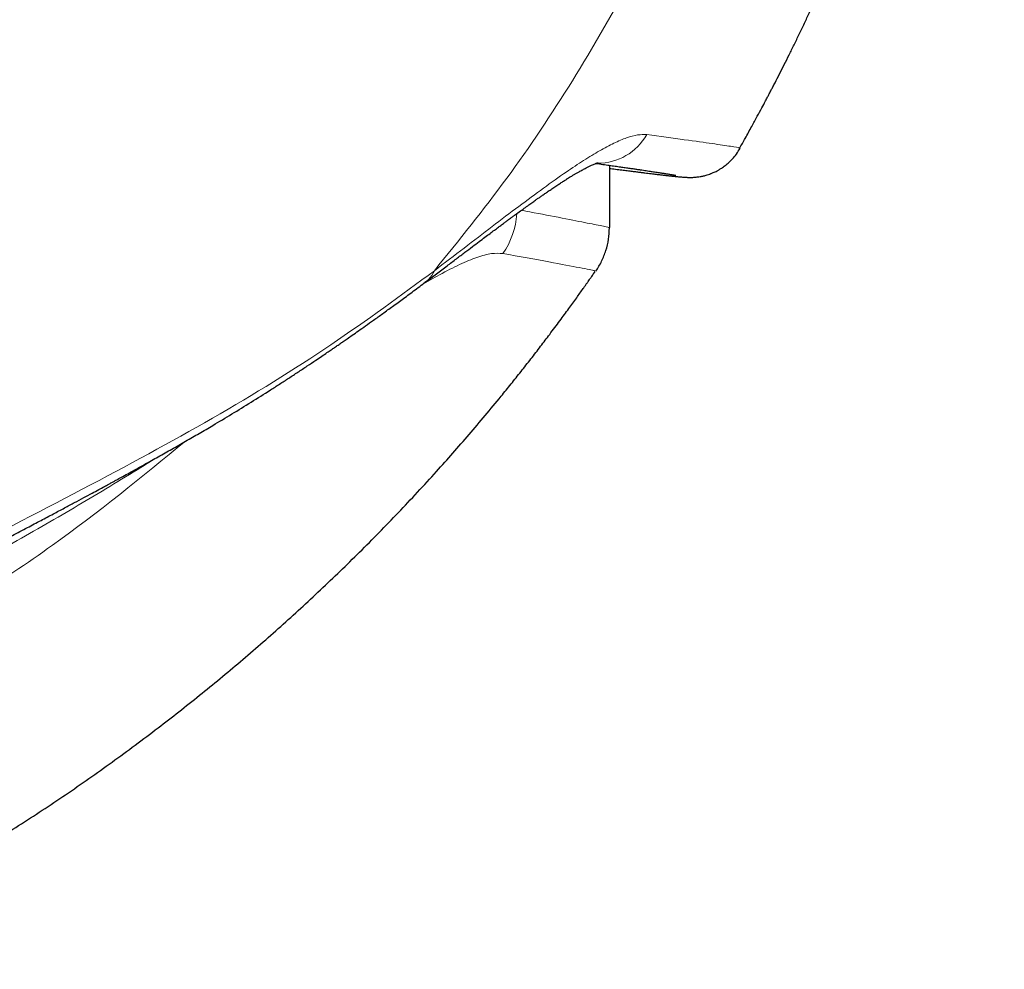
# Model space of a CAD drawing. Header units: millimetres. Extents: x 8 to 428, y 12 to 633.
# Tile 605 of 656: x 235.53 to 240.7, y 367.93 to 372.92. Entities that reach past the tile are written whole.
import ezdxf

# ---------------------------------------------------------------- set-up
doc = ezdxf.new("R2010")
doc.units = ezdxf.units.MM

msp = doc.modelspace()

# ---------------------------------------------------------------- linework, layer by layer
at = {"color": 7, "linetype": 'Continuous', "lineweight": 30}
msp.add_line((238.6277, 371.8269), (238.6277, 372.1544), dxfattribs=at)
at = {"color": 8, "linetype": 'Continuous', "lineweight": 0}
for centre, radius, start, end in [((238.5657, 372.4612), 0.2953, 269.5469, 330.4908), ((237.7338, 371.9256), 0.4066, 324.7684, 356.3758)]:
    msp.add_arc(centre, radius, start, end, dxfattribs=at)
for points, knots in [([(239.8194, 378.5654), (239.8142, 378.3164), (239.8039, 377.8185), (239.7729, 377.0719), (239.7128, 376.3271), (239.6072, 375.5872), (239.4485, 374.8995), (239.247, 374.2676), (239.0166, 373.6907), (238.7466, 373.1321), (238.4375, 372.5953), (238.0934, 372.0808), (237.8351, 371.7606), (237.7059, 371.6006)], [0, 0, 0, 0, 0.100018, 0.200027, 0.300039, 0.400033, 0.500016, 0.583352, 0.66668, 0.750006, 0.833338, 0.916673, 1, 1, 1, 1]), ([(237.7059, 371.6006), (237.7585, 371.6407), (237.8638, 371.7211), (238.0113, 371.8341), (238.1507, 371.9398), (238.2806, 372.0359), (238.3939, 372.1162), (238.4918, 372.1813), (238.5756, 372.2324), (238.6513, 372.2727), (238.7181, 372.3009), (238.7766, 372.3172), (238.8073, 372.3162), (238.8227, 372.3157)], [0, 0, 0, 0, 0.100648, 0.201403, 0.302043, 0.402401, 0.502381, 0.585402, 0.668197, 0.750864, 0.833561, 0.91651, 1, 1, 1, 1]), ([(238.8227, 372.3157), (238.892, 372.3065), (239.0306, 372.2881), (239.1752, 372.2679), (239.2699, 372.2536), (239.3141, 372.246), (239.3089, 372.2455), (239.3073, 372.2453)], [0, 0, 0, 0, 0.225505, 0.450827, 0.676009, 0.90109, 1, 1, 1, 1]), ([(238.1637, 371.9184), (238.2239, 371.9069), (238.3523, 371.8822), (238.4894, 371.8554), (238.5839, 371.8363), (238.628, 371.8269), (238.6231, 371.8269), (238.6216, 371.8269)], [0, 0, 0, 0, 0.20486, 0.437391, 0.669822, 0.902168, 1, 1, 1, 1]), ([(238.0659, 371.691), (238.0471, 371.6922), (238.0095, 371.6944), (237.9321, 371.6731), (237.8405, 371.6351), (237.7423, 371.5854), (237.6693, 371.5428), (237.6366, 371.5237)], [0, 0, 0, 0, 0.209804, 0.417649, 0.624724, 0.831915, 1, 1, 1, 1]), ([(238.5454, 371.5999), (238.5477, 371.5999), (238.5547, 371.5998), (238.4775, 371.6151), (238.3252, 371.6438), (238.1524, 371.6753), (238.0659, 371.691)], [0, 0, 0, 0, 0.139672, 0.426429, 0.71318, 1, 1, 1, 1]), ([(235.1173, 370.0701), (235.3661, 370.1981), (235.8635, 370.454), (236.5522, 370.8239), (237.1761, 371.2097), (237.5296, 371.4704), (237.7059, 371.6006)], [0, 0, 0, 0, 0.249003, 0.497798, 0.74935, 1, 1, 1, 1]), ([(237.7059, 371.6005), (237.6973, 371.5836), (237.6847, 371.5591), (237.6624, 371.5456), (237.6554, 371.5415)], [0, 0, 0, 0, 0.687437, 1, 1, 1, 1]), ([(236.3971, 370.7036), (236.1675, 370.5166), (235.6827, 370.1215), (234.8695, 369.6206), (233.9829, 369.1826), (233.0474, 368.8539), (232.0806, 368.6213), (230.9276, 368.4414), (229.5897, 368.3236), (228.0689, 368.2582), (226.5372, 368.2116), (225.0009, 368.1914), (223.4644, 368.2117), (221.9327, 368.2582), (220.4119, 368.3228), (219.074, 368.4403), (217.9211, 368.6206), (216.9541, 368.8534), (216.0185, 369.1815), (215.1318, 369.6189), (214.3188, 370.1203), (213.8343, 370.5152), (213.605, 370.7022)], [0, 0, 0, 0, 0.037357, 0.078891, 0.120335, 0.161768, 0.203451, 0.245444, 0.308795, 0.372483, 0.43628, 0.500015, 0.56375, 0.627551, 0.691243, 0.754587, 0.796574, 0.838258, 0.8797, 0.921148, 0.962674, 1, 1, 1, 1]), ([(236.2293, 370.6085), (236.2071, 370.5946), (236.1322, 370.5475), (236.0003, 370.467), (235.8338, 370.3672), (235.6642, 370.2679), (235.4916, 370.1691), (235.3162, 370.071), (235.137, 369.9728), (235.0147, 369.9078), (234.9534, 369.8752)], [0, 0, 0, 0, 0.057352, 0.193015, 0.328573, 0.464158, 0.597488, 0.731133, 0.865248, 1, 1, 1, 1])]:
    msp.add_open_spline(points, degree=3, knots=knots, dxfattribs=at)
at = {"color": 7, "linetype": 'Continuous', "lineweight": 30}
for points, knots in [([(239.3106, 372.2434), (239.3206, 372.261), (239.3422, 372.2993), (239.3732, 372.3557), (239.4024, 372.4093), (239.4264, 372.454), (239.4445, 372.488), (239.4574, 372.5125), (239.4658, 372.5285), (239.4721, 372.5404), (239.4784, 372.5524), (239.4867, 372.5685), (239.5013, 372.5966), (239.5214, 372.6358), (239.5461, 372.6846), (239.5718, 372.7359), (239.598, 372.7892), (239.6248, 372.8444), (239.6518, 372.9008), (239.6845, 372.9702), (239.7212, 373.0496), (239.7604, 373.1368), (239.7956, 373.2169), (239.8251, 373.2854), (239.8494, 373.3429), (239.87, 373.3927), (239.8912, 373.4442), (239.9154, 373.5041), (239.9434, 373.575), (239.9754, 373.6578), (240.0103, 373.7506), (240.0479, 373.8536), (240.0877, 373.967), (240.1295, 374.0907), (240.1715, 374.2209), (240.2133, 374.3571), (240.2546, 374.4987), (240.2961, 374.6496), (240.3372, 374.8097), (240.3776, 374.9792), (240.416, 375.1552), (240.4523, 375.3376), (240.4863, 375.5261), (240.5183, 375.7234), (240.548, 375.9296), (240.5751, 376.1448), (240.5996, 376.3688), (240.6213, 376.6019), (240.6403, 376.848), (240.6566, 377.1075), (240.67, 377.3806), (240.6808, 377.6634), (240.6895, 377.9559), (240.6965, 378.2579), (240.7007, 378.4625), (240.7028, 378.5663)], [0, 0, 0, 0, 0.009249, 0.020132, 0.029446, 0.037186, 0.043348, 0.047081, 0.049837, 0.051616, 0.053272, 0.056033, 0.05991, 0.067745, 0.076198, 0.084952, 0.094009, 0.103367, 0.113029, 0.122632, 0.138467, 0.153062, 0.166414, 0.178517, 0.18715, 0.19501, 0.203166, 0.212628, 0.224569, 0.238102, 0.25323, 0.269954, 0.288278, 0.308205, 0.329738, 0.350889, 0.373394, 0.397255, 0.422472, 0.44905, 0.47699, 0.504941, 0.534154, 0.564641, 0.596416, 0.629489, 0.663872, 0.699576, 0.736611, 0.776844, 0.81855, 0.861728, 0.906371, 0.952468, 1, 1, 1, 1]), ([(238.6277, 372.1384), (238.6295, 372.1382), (238.6432, 372.1364), (238.6669, 372.1333), (238.6982, 372.1293), (238.7262, 372.1257), (238.7512, 372.1226), (238.7735, 372.1198), (238.7938, 372.1173), (238.8123, 372.115), (238.8293, 372.1129), (238.8449, 372.111), (238.8592, 372.1092), (238.8721, 372.1077), (238.8837, 372.1063), (238.8943, 372.1051), (238.9046, 372.1039), (238.9144, 372.1027), (238.9237, 372.1017), (238.932, 372.1007), (238.9388, 372.1), (238.9443, 372.0994), (238.9491, 372.0988), (238.9543, 372.0983), (238.96, 372.0976), (238.9662, 372.097), (238.9728, 372.0963), (238.9807, 372.0955), (238.9901, 372.0946), (239.0007, 372.0937), (239.0116, 372.0928), (239.0213, 372.0921), (239.0296, 372.0916), (239.0365, 372.0913), (239.0448, 372.0911), (239.054, 372.091), (239.0642, 372.0912), (239.0755, 372.0919), (239.0884, 372.0931), (239.1032, 372.0951), (239.1202, 372.0985), (239.1372, 372.1029), (239.1503, 372.1072), (239.158, 372.11), (239.1637, 372.1122), (239.1744, 372.1166), (239.1873, 372.1227), (239.1996, 372.1292), (239.2139, 372.1378), (239.2315, 372.1499), (239.2519, 372.1663), (239.2735, 372.1877), (239.2951, 372.2139), (239.3072, 372.2341), (239.3134, 372.2445)], [0, 0, 0, 0, 0.0065605, 0.0505816, 0.0926442, 0.1327488, 0.1687688, 0.2030491, 0.2355899, 0.2663915, 0.2954542, 0.3243782, 0.3513464, 0.3763736, 0.3999887, 0.4224576, 0.4437806, 0.4674399, 0.4895075, 0.5099834, 0.5288676, 0.5416019, 0.5539828, 0.5674342, 0.5820475, 0.5978231, 0.6147614, 0.6328628, 0.659652, 0.6886423, 0.7198349, 0.7532312, 0.776098, 0.7991776, 0.8208767, 0.8411443, 0.859989, 0.8774208, 0.8934519, 0.9104035, 0.9254975, 0.9387725, 0.9475678, 0.9496153, 0.9516533, 0.9566322, 0.9597077, 0.9631867, 0.9671028, 0.9719573, 0.9778342, 0.9845948, 0.9920545, 1, 1, 1, 1]), ([(237.6575, 371.5393), (237.6777, 371.5545), (237.7164, 371.5837), (237.7711, 371.625), (237.8207, 371.6625), (237.8654, 371.6962), (237.9052, 371.7263), (237.9403, 371.7527), (237.9709, 371.7757), (237.9975, 371.7957), (238.021, 371.8133), (238.0412, 371.8283), (238.0572, 371.8402), (238.0686, 371.8487), (238.0765, 371.8545), (238.0835, 371.8597), (238.0916, 371.8656), (238.1018, 371.8732), (238.1142, 371.8823), (238.1286, 371.8929), (238.1482, 371.9072), (238.1713, 371.924), (238.1961, 371.9418), (238.218, 371.9575), (238.2365, 371.9706), (238.2525, 371.9819), (238.2675, 371.9924), (238.2834, 372.0034), (238.3009, 372.0155), (238.3199, 372.0284), (238.3398, 372.0417), (238.3592, 372.0546), (238.3772, 372.0663), (238.3926, 372.0762), (238.4058, 372.0845), (238.4175, 372.0917), (238.4288, 372.0986), (238.4409, 372.1059), (238.4537, 372.1135), (238.4691, 372.1223), (238.486, 372.1317), (238.5032, 372.1408), (238.5185, 372.1485), (238.5315, 372.1546), (238.5422, 372.1593), (238.5506, 372.1628), (238.5573, 372.1653), (238.5624, 372.167), (238.5658, 372.1681), (238.5672, 372.1684), (238.5671, 372.1684), (238.567, 372.1684)], [0, 0, 0, 0, 0.044758, 0.086301, 0.124639, 0.159783, 0.191744, 0.220048, 0.245303, 0.26752, 0.286708, 0.304845, 0.319091, 0.328258, 0.33454, 0.339744, 0.346891, 0.356027, 0.367148, 0.380251, 0.395332, 0.42107, 0.444618, 0.465715, 0.48437, 0.498969, 0.513414, 0.529831, 0.548217, 0.568566, 0.59087, 0.613752, 0.63414, 0.652879, 0.668721, 0.682224, 0.696625, 0.712447, 0.729895, 0.749205, 0.778335, 0.806585, 0.833259, 0.860191, 0.885025, 0.907216, 0.926756, 0.948832, 0.973778, 0.991849, 1, 1, 1, 1]), ([(238.5556, 372.1646), (238.5588, 372.1642), (238.5744, 372.162), (238.6004, 372.1583), (238.6331, 372.1537), (238.6631, 372.1494), (238.6905, 372.1455), (238.7156, 372.1419), (238.7385, 372.1385), (238.7596, 372.1355), (238.779, 372.1326), (238.7967, 372.13), (238.8127, 372.1276), (238.8269, 372.1255), (238.8396, 372.1236), (238.8519, 372.1218), (238.864, 372.1199), (238.876, 372.1181), (238.8872, 372.1164), (238.8977, 372.1147), (238.9076, 372.1132), (238.9167, 372.1117), (238.9253, 372.1104), (238.934, 372.109), (238.9429, 372.1075), (238.9515, 372.1061), (238.9592, 372.1048), (238.9654, 372.1037), (238.9703, 372.1029), (238.9737, 372.1023), (238.9763, 372.1018), (238.9757, 372.102), (238.9757, 372.102)], [0, 0, 0, 0, 0.012876, 0.062726, 0.110515, 0.156243, 0.199913, 0.241525, 0.281079, 0.318577, 0.355656, 0.39048, 0.423049, 0.453365, 0.481427, 0.507237, 0.5385, 0.568599, 0.598303, 0.627611, 0.656524, 0.685041, 0.713162, 0.740888, 0.776389, 0.813809, 0.853215, 0.894607, 0.928521, 0.963659, 0.998984, 1, 1, 1, 1]), ([(238.5556, 371.5981), (238.5661, 371.6152), (238.5874, 371.6495), (238.6091, 371.7063), (238.6235, 371.7654), (238.6255, 371.8058), (238.6265, 371.8258)], [0, 0, 0, 0, 0.2481891, 0.4996943, 0.7513573, 1, 1, 1, 1]), ([(234.0854, 367.9281), (234.1508, 367.9562), (234.3012, 368.021), (234.5319, 368.13), (234.7769, 368.2532), (235.0232, 368.3859), (235.2711, 368.5286), (235.5215, 368.6829), (235.7685, 368.8454), (236.0128, 369.017), (236.2474, 369.1915), (236.4721, 369.3679), (236.6871, 369.5456), (236.8992, 369.7303), (237.1083, 369.922), (237.3145, 370.1212), (237.5181, 370.3288), (237.7098, 370.5352), (237.8899, 370.7395), (238.0194, 370.894), (238.1096, 371.0052), (238.1618, 371.0707), (238.2136, 371.1367), (238.2638, 371.2018), (238.3147, 371.2687), (238.3642, 371.335), (238.4113, 371.3993), (238.4523, 371.4559), (238.4804, 371.4954), (238.4979, 371.52), (238.5064, 371.5322), (238.5145, 371.5436), (238.5224, 371.5549), (238.5319, 371.5685), (238.5415, 371.5823), (238.5484, 371.5922), (238.551, 371.596)], [0, 0, 0, 0, 0.036506, 0.083916, 0.130744, 0.177016, 0.227299, 0.277294, 0.327763, 0.378773, 0.43029, 0.477543, 0.525192, 0.573234, 0.621664, 0.670529, 0.720164, 0.770645, 0.814867, 0.859733, 0.873969, 0.888269, 0.902634, 0.916964, 0.930413, 0.945718, 0.959342, 0.971278, 0.981521, 0.984204, 0.986741, 0.989131, 0.991375, 0.993831, 0.99761, 1, 1, 1, 1]), ([(235.1001, 370.007), (235.1359, 370.0257), (235.2055, 370.0617), (235.3056, 370.1138), (235.3988, 370.1624), (235.485, 370.2075), (235.5639, 370.2489), (235.6357, 370.2868), (235.7007, 370.3212), (235.7593, 370.3523), (235.8129, 370.3809), (235.861, 370.4067), (235.9036, 370.4297), (235.9394, 370.449), (235.9686, 370.4648), (235.9911, 370.4771), (236.0088, 370.4867), (236.0242, 370.4951), (236.044, 370.5059), (236.0702, 370.5203), (236.1039, 370.5388), (236.1425, 370.5601), (236.1932, 370.5883), (236.2551, 370.6229), (236.3263, 370.6631), (236.3981, 370.7042), (236.4697, 370.7456), (236.5511, 370.7932), (236.6423, 370.8479), (236.7434, 370.9101), (236.8266, 370.9625), (236.8923, 371.0047), (236.9405, 371.036), (236.9888, 371.0676), (237.0364, 371.0992), (237.0784, 371.1272), (237.1131, 371.1506), (237.1398, 371.1688), (237.1619, 371.1839), (237.1787, 371.1953), (237.1907, 371.2036), (237.2002, 371.2101), (237.2118, 371.2181), (237.2277, 371.2291), (237.2493, 371.2441), (237.2761, 371.2628), (237.3083, 371.2854), (237.3458, 371.3118), (237.3884, 371.3421), (237.4359, 371.3763), (237.4882, 371.4142), (237.545, 371.4557), (237.6061, 371.5008), (237.6476, 371.5319), (237.6692, 371.5481)], [0, 0, 0, 0, 0.035934, 0.069675, 0.101234, 0.13062, 0.157845, 0.182489, 0.205065, 0.225578, 0.244035, 0.261495, 0.27661, 0.289381, 0.29981, 0.307894, 0.313644, 0.318776, 0.324563, 0.334987, 0.347162, 0.361174, 0.377028, 0.402703, 0.429408, 0.456306, 0.483411, 0.510734, 0.549778, 0.589732, 0.630724, 0.650399, 0.670293, 0.690402, 0.710722, 0.730275, 0.743713, 0.755216, 0.764786, 0.772424, 0.777071, 0.780527, 0.784888, 0.792336, 0.801783, 0.813773, 0.828301, 0.845358, 0.864934, 0.887015, 0.911585, 0.938622, 0.968103, 1, 1, 1, 1])]:
    msp.add_open_spline(points, degree=3, knots=knots, dxfattribs=at)

doc.saveas('drawing.dxf')
